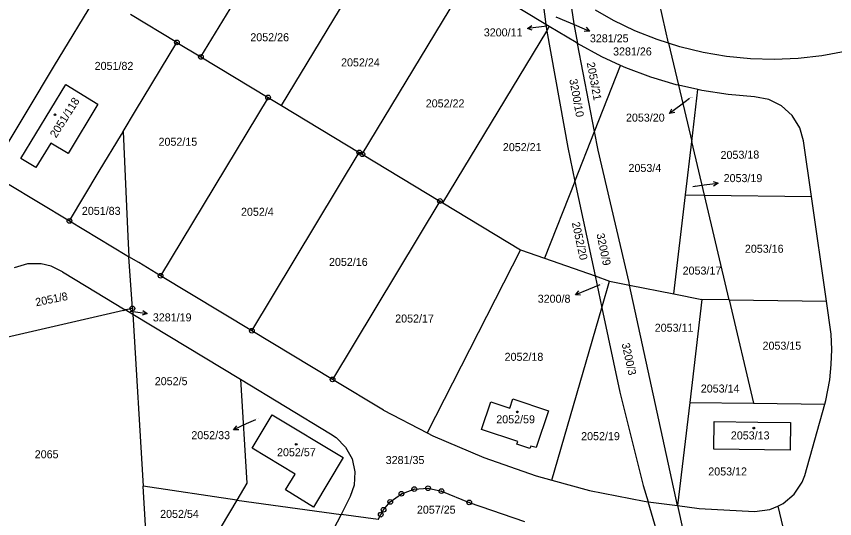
# Model space of a CAD drawing. Extents: x -736345 to -729997, y -1130177 to -1122501.
# Drawn here: x -732764.1 to -732590.4, y -1128261.6 to -1128155 of the extents above; entities that cross this region are included whole.
import ezdxf

# ---------------------------------------------------------------- set-up
doc = ezdxf.new("R2010")
doc.units = 0
for name, color, linetype in [('Vrstva 1', 7, 'Continuous'), ('Vrstva 16', 7, 'Continuous'), ('Vrstva 18', 7, 'Continuous'), ('Vrstva 19', 7, 'Continuous'), ('Vrstva 25', 7, 'Continuous')]:
    doc.layers.add(name, color=color, linetype=linetype)

msp = doc.modelspace()

# ---------------------------------------------------------------- linework, layer by layer
at = {"layer": 'Vrstva 1'}
for points in [[(-732625.68, -1128160.67), (-732628.88, -1128146.43)], [(-732707.82, -1128173.92), (-732692.73, -1128148.88)], [(-732690.69, -1128184.24), (-732669.01, -1128148.27)], [(-732651.72, -1128156.69), (-732665.79, -1128148.19)], [(-732652.84, -1128147.84), (-732651.72, -1128156.69)], [(-732756.05, -1128165.45), (-732746.9, -1128150.36)], [(-732724.95, -1128163.59), (-732716.45, -1128149.49)], [(-732646.73, -1128150.35), (-732645.77, -1128156.58)], [(-732637.38, -1128155.84), (-732641.18, -1128153.7)], [(-732730.06, -1128160.51), (-732739.91, -1128154.57)], [(-732632.81, -1128158.04), (-732637.38, -1128155.84)], [(-732651.72, -1128156.69), (-732651.54, -1128158.13)], [(-732651, -1128157.14), (-732651.72, -1128156.69)], [(-732651.54, -1128158.13), (-732651, -1128157.14)], [(-732645.31, -1128160.56), (-732651, -1128157.14)], [(-732645.77, -1128156.58), (-732644.98, -1128160.74)], [(-732673.56, -1128194.57), (-732651.54, -1128158.13)], [(-732651.54, -1128158.13), (-732647.08, -1128182.83)], [(-732628.09, -1128159.9), (-732632.81, -1128158.04)], [(-732738.83, -1128175.06), (-732730.06, -1128160.51)], [(-732730.06, -1128160.51), (-732724.95, -1128163.59)], [(-732644.98, -1128160.74), (-732645.31, -1128160.56)], [(-732639.84, -1128163.57), (-732644.98, -1128160.74)], [(-732641.39, -1128179.46), (-732644.98, -1128160.74)], [(-732625.68, -1128160.67), (-732628.09, -1128159.9)], [(-732625.68, -1128160.67), (-732623.57, -1128169.62)], [(-732623.26, -1128161.44), (-732625.68, -1128160.67)], [(-732618.33, -1128162.63), (-732623.26, -1128161.44)], [(-732613.34, -1128163.48), (-732618.33, -1128162.63)], [(-732588.13, -1128162.43), (-732593.12, -1128163.35)], [(-732724.95, -1128163.59), (-732710.7, -1128172.19)], [(-732635.85, -1128165.41), (-732639.84, -1128163.57)], [(-732608.29, -1128163.98), (-732613.34, -1128163.48)], [(-732603.22, -1128164.12), (-732608.29, -1128163.98)], [(-732598.16, -1128163.91), (-732603.22, -1128164.12)], [(-732593.12, -1128163.35), (-732598.16, -1128163.91)], [(-732761.87, -1128175.1), (-732756.05, -1128165.45)], [(-732641.39, -1128179.46), (-732635.85, -1128165.41)], [(-732634.72, -1128165.91), (-732635.85, -1128165.41)], [(-732629.46, -1128167.9), (-732634.72, -1128165.91)], [(-732624.06, -1128169.51), (-732629.46, -1128167.9)], [(-732763.21, -1128185.14), (-732753.65, -1128169.43)], [(-732753.65, -1128169.43), (-732746.82, -1128173.61)], [(-732623.57, -1128169.62), (-732624.06, -1128169.51)], [(-732619.45, -1128170.54), (-732623.57, -1128169.62)], [(-732623.57, -1128169.62), (-732620.75, -1128181.57)], [(-732620.75, -1128181.57), (-732619.45, -1128170.54)], [(-732618.57, -1128170.74), (-732619.45, -1128170.54)], [(-732613.01, -1128171.58), (-732618.57, -1128170.74)], [(-732607.4, -1128172.04), (-732613.01, -1128171.58)], [(-732710.7, -1128172.19), (-732733.52, -1128210.05)], [(-732710.7, -1128172.19), (-732707.82, -1128173.92)], [(-732604.38, -1128172.6), (-732607.4, -1128172.04)], [(-732601.65, -1128173.97), (-732604.38, -1128172.6)], [(-732769.79, -1128188.18), (-732761.87, -1128175.1)], [(-732746.82, -1128173.61), (-732753.18, -1128184.11)], [(-732741.48, -1128179.46), (-732738.83, -1128175.06)], [(-732707.82, -1128173.92), (-732691.33, -1128183.86)], [(-732599.4, -1128176.04), (-732601.65, -1128173.97)], [(-732597.8, -1128178.66), (-732599.4, -1128176.04)], [(-732597.01, -1128181.44), (-732597.8, -1128178.66)], [(-732746.55, -1128187.88), (-732741.85, -1128180.09)], [(-732741.85, -1128180.09), (-732741.48, -1128179.46)], [(-732741.48, -1128179.46), (-732740.46, -1128201.69)], [(-732645.55, -1128190.01), (-732641.39, -1128179.46)], [(-732640.63, -1128183.42), (-732641.39, -1128179.46)], [(-732756.84, -1128181.91), (-732759.99, -1128187.09)], [(-732753.18, -1128184.11), (-732756.84, -1128181.91)], [(-732622.08, -1128192.9), (-732620.75, -1128181.57)], [(-732618.06, -1128192.94), (-732620.75, -1128181.57)], [(-732595.34, -1128193.19), (-732597.01, -1128181.44)], [(-732714.15, -1128221.72), (-732691.33, -1128183.86)], [(-732691.33, -1128183.86), (-732690.69, -1128184.24)], [(-732647.08, -1128182.83), (-732645.55, -1128190.01)], [(-732634.06, -1128211.48), (-732640.63, -1128183.42)], [(-732759.99, -1128187.09), (-732763.21, -1128185.14)], [(-732690.69, -1128184.24), (-732674.21, -1128194.18)], [(-732752.88, -1128198.39), (-732746.55, -1128187.88)], [(-732766.02, -1128190.46), (-732752.88, -1128198.39)], [(-732645.55, -1128190.01), (-732651.98, -1128206.3)], [(-732645.55, -1128190.01), (-732641.28, -1128210.08)], [(-732674.21, -1128194.18), (-732697.02, -1128232.05)], [(-732674.21, -1128194.18), (-732673.56, -1128194.57)], [(-732624.55, -1128213.91), (-732622.08, -1128192.9)], [(-732622.08, -1128192.9), (-732618.06, -1128192.94)], [(-732612.81, -1128215.18), (-732618.06, -1128192.94)], [(-732618.06, -1128192.94), (-732595.34, -1128193.19)], [(-732592.14, -1128215.41), (-732595.34, -1128193.19)], [(-732673.56, -1128194.57), (-732657.07, -1128204.51)], [(-732752.88, -1128198.39), (-732740.7, -1128205.73)], [(-732740.46, -1128201.69), (-732740.26, -1128206)], [(-732657.07, -1128204.51), (-732676.92, -1128243.36)], [(-732657.07, -1128204.51), (-732651.98, -1128206.3)], [(-732740.7, -1128205.73), (-732740.26, -1128206)], [(-732738.17, -1128207.26), (-732740.26, -1128206)], [(-732739.51, -1128216.99), (-732740.26, -1128206)], [(-732651.98, -1128206.3), (-732641.28, -1128210.08)], [(-732761.79, -1128207.54), (-732764.6, -1128208.37)], [(-732758.87, -1128207.51), (-732761.79, -1128207.54)], [(-732756.73, -1128208.02), (-732758.87, -1128207.51)], [(-732754.33, -1128209.22), (-732756.73, -1128208.02)], [(-732733.52, -1128210.05), (-732738.17, -1128207.26)], [(-732754.33, -1128209.22), (-732749.32, -1128212.24)], [(-732714.15, -1128221.72), (-732733.52, -1128210.05)], [(-732641.28, -1128210.08), (-732638.21, -1128211.17)], [(-732641.28, -1128210.08), (-732639.85, -1128216.82)], [(-732639.85, -1128216.82), (-732638.21, -1128211.17)], [(-732638.21, -1128211.17), (-732633.94, -1128212.03)], [(-732633.94, -1128212.03), (-732634.06, -1128211.48)], [(-732749.32, -1128212.24), (-732741.37, -1128217.05)], [(-732623.74, -1128258.83), (-732633.94, -1128212.03)], [(-732633.94, -1128212.03), (-732624.55, -1128213.91)], [(-732624.55, -1128213.91), (-732618.59, -1128215.11)], [(-732618.59, -1128215.11), (-732621.16, -1128236.96)], [(-732612.81, -1128215.18), (-732618.59, -1128215.11)], [(-732612.81, -1128215.18), (-732592.14, -1128215.41)], [(-732612.81, -1128215.18), (-732607.62, -1128237.12)], [(-732650.48, -1128253.42), (-732639.85, -1128216.82)], [(-732639.85, -1128216.82), (-732636.04, -1128234.74)], [(-732591.14, -1128222.45), (-732592.14, -1128215.41)], [(-732741.39, -1128217.42), (-732785.66, -1128227.64)], [(-732741.39, -1128217.42), (-732740.94, -1128217.31)], [(-732741.37, -1128217.05), (-732740.94, -1128217.31)], [(-732739.51, -1128216.99), (-732740.94, -1128217.31)], [(-732740.94, -1128217.31), (-732739.44, -1128218.21)], [(-732739.51, -1128216.99), (-732739.44, -1128218.21)], [(-732739.44, -1128218.21), (-732737.22, -1128254.69)], [(-732739.44, -1128218.21), (-732716.57, -1128232)], [(-732697.02, -1128232.05), (-732714.15, -1128221.72)], [(-732591.01, -1128225.68), (-732591.14, -1128222.45)], [(-732591.11, -1128228.9), (-732591.01, -1128225.68)], [(-732591.43, -1128232.11), (-732591.11, -1128228.9)], [(-732716.57, -1128232), (-732697.43, -1128243.56)], [(-732716.57, -1128232), (-732715.21, -1128254.1)], [(-732686.16, -1128238.59), (-732697.02, -1128232.05)], [(-732592.25, -1128236.5), (-732591.43, -1128232.11)], [(-732636.04, -1128234.74), (-732631.03, -1128254.59)], [(-732665.36, -1128242.71), (-732663.39, -1128236.81)], [(-732663.39, -1128236.81), (-732659.35, -1128238.15)], [(-732659.35, -1128238.15), (-732658.73, -1128236.2)], [(-732658.73, -1128236.2), (-732651.18, -1128238.7)], [(-732621.16, -1128236.96), (-732623.74, -1128258.83)], [(-732621.16, -1128236.96), (-732607.62, -1128237.12)], [(-732607.62, -1128237.12), (-732592.47, -1128237.29)], [(-732596.72, -1128252.45), (-732592.47, -1128237.29)], [(-732592.47, -1128237.29), (-732592.25, -1128236.5)], [(-732686.16, -1128238.59), (-732676.92, -1128243.36)], [(-732651.18, -1128238.7), (-732653.8, -1128246.52)], [(-732714.1, -1128246.65), (-732709.81, -1128239.54)], [(-732709.81, -1128239.54), (-732694.76, -1128248.64)], [(-732616.05, -1128246.85), (-732615.97, -1128240.98)], [(-732615.97, -1128240.98), (-732606.68, -1128241.12)], [(-732606.68, -1128241.12), (-732599.76, -1128241.22)], [(-732599.76, -1128241.22), (-732599.83, -1128247.08)], [(-732657.7, -1128245.24), (-732665.36, -1128242.71)], [(-732697.43, -1128243.56), (-732696.24, -1128244.35)], [(-732696.24, -1128244.35), (-732694.24, -1128246.39)], [(-732676.92, -1128243.36), (-732675.69, -1128243.99)], [(-732675.69, -1128243.99), (-732664.88, -1128248.64)], [(-732694.24, -1128246.39), (-732692.88, -1128248.89)], [(-732657.91, -1128245.81), (-732657.7, -1128245.24)], [(-732655.15, -1128246.73), (-732657.91, -1128245.81)], [(-732654.94, -1128246.19), (-732655.15, -1128246.73)], [(-732653.8, -1128246.52), (-732654.94, -1128246.19)], [(-732704.94, -1128252.14), (-732714.1, -1128246.65)], [(-732605.29, -1128247), (-732616.05, -1128246.85)], [(-732599.83, -1128247.08), (-732605.29, -1128247)], [(-732694.76, -1128248.64), (-732701.05, -1128259.13)], [(-732692.88, -1128248.89), (-732692.27, -1128251.68)], [(-732664.88, -1128248.64), (-732653.77, -1128252.52)], [(-732706.98, -1128255.5), (-732704.94, -1128252.14)], [(-732692.27, -1128251.68), (-732692.44, -1128254.52)], [(-732653.77, -1128252.52), (-732650.48, -1128253.42)], [(-732597.29, -1128253.88), (-732596.72, -1128252.45)], [(-732717.34, -1128257.7), (-732737.22, -1128254.69)], [(-732736.63, -1128264.28), (-732737.22, -1128254.69)], [(-732715.21, -1128254.1), (-732717.34, -1128257.7)], [(-732692.44, -1128254.52), (-732693.26, -1128256.92)], [(-732679.65, -1128255.33), (-732676.74, -1128255.14)], [(-732676.74, -1128255.14), (-732673.89, -1128255.76)], [(-732650.48, -1128253.42), (-732642.42, -1128255.62)], [(-732631.03, -1128254.59), (-732630.01, -1128258.03)], [(-732599, -1128256.42), (-732597.29, -1128253.88)], [(-732701.05, -1128259.13), (-732706.98, -1128255.5)], [(-732684.77, -1128258.03), (-732682.4, -1128256.32)], [(-732682.4, -1128256.32), (-732679.65, -1128255.33)], [(-732673.89, -1128255.76), (-732668, -1128258.14)], [(-732642.42, -1128255.62), (-732630.87, -1128257.92)], [(-732601.34, -1128258.4), (-732599, -1128256.42)], [(-732717.34, -1128257.7), (-732720.64, -1128263.29)], [(-732717.34, -1128257.7), (-732695.2, -1128260.7)], [(-732693.26, -1128256.92), (-732695.2, -1128260.7)], [(-732686.19, -1128259.7), (-732684.77, -1128258.03)], [(-732668, -1128258.14), (-732656.22, -1128262.22)], [(-732630.87, -1128257.92), (-732630.01, -1128258.03)], [(-732627.89, -1128265.26), (-732630.01, -1128258.03)], [(-732630.01, -1128258.03), (-732623.74, -1128258.83)], [(-732602.47, -1128258.92), (-732601.34, -1128258.4)], [(-732686.79, -1128260.75), (-732686.19, -1128259.7)], [(-732623.74, -1128258.83), (-732622.56, -1128264.28)], [(-732623.74, -1128258.83), (-732619.2, -1128259.41)], [(-732619.2, -1128259.41), (-732607.44, -1128260.08)], [(-732607.44, -1128260.08), (-732604.14, -1128259.65)], [(-732604.14, -1128259.65), (-732602.47, -1128258.92)], [(-732602.47, -1128258.92), (-732598.38, -1128276.23)], [(-732695.2, -1128260.7), (-732696.89, -1128263.97)], [(-732687.31, -1128261.76), (-732695.2, -1128260.7)], [(-732687.31, -1128261.76), (-732686.79, -1128260.75)]]:
    msp.add_lwpolyline(points, dxfattribs=at)
at = {"layer": 'Vrstva 16'}
for points in [[(-732649.58, -1128155.09), (-732645.21, -1128156.93)], [(-732651.54, -1128157.09), (-732652.66, -1128157.21)], [(-732621.23, -1128172.42), (-732623.06, -1128173.81)], [(-732620.54, -1128191.07), (-732618.14, -1128190.76)], [(-732640.29, -1128212), (-732642.67, -1128212.95)], [(-732739.99, -1128217.56), (-732739.35, -1128217.64)], [(-732713.35, -1128240.61), (-732715.32, -1128241.5)]]:
    msp.add_lwpolyline(points, dxfattribs=at)
at = {"layer": 'Vrstva 25'}
for points in [[(-732654.594, -1128157.923), (-732655.642, -1128157.533), (-732654.702, -1128156.929)], [(-732652.66, -1128157.21), (-732655.642, -1128157.533)], [(-732645.21, -1128156.93), (-732642.447, -1128158.097)], [(-732643.174, -1128157.247), (-732642.447, -1128158.097), (-732643.563, -1128158.168)], [(-732623.06, -1128173.81), (-732625.449, -1128175.623)], [(-732624.35, -1128175.417), (-732625.449, -1128175.623), (-732624.955, -1128174.62)], [(-732618.14, -1128190.76), (-732615.165, -1128190.374)], [(-732616.222, -1128190.007), (-732615.165, -1128190.374), (-732616.093, -1128190.998)], [(-732642.67, -1128212.95), (-732645.455, -1128214.064)], [(-732644.341, -1128214.156), (-732645.455, -1128214.064), (-732644.712, -1128213.228)], [(-732739.35, -1128217.64), (-732736.375, -1128218.026)], [(-732737.303, -1128217.402), (-732736.375, -1128218.026), (-732737.432, -1128218.393)], [(-732715.32, -1128241.5), (-732718.056, -1128242.729)], [(-732716.939, -1128242.775), (-732718.056, -1128242.729), (-732717.349, -1128241.863)]]:
    msp.add_lwpolyline(points, dxfattribs=at)
for centre, radius in [((-732730.06, -1128160.51), 0.5), ((-732730.06, -1128160.51), 0.032), ((-732724.95, -1128163.59), 0.5), ((-732724.95, -1128163.59), 0.032), ((-732710.7, -1128172.19), 0.5), ((-732710.7, -1128172.19), 0.032), ((-732755.96, -1128175.88), 0.175), ((-732691.33, -1128183.86), 0.5), ((-732691.33, -1128183.86), 0.032), ((-732690.69, -1128184.24), 0.5), ((-732690.69, -1128184.24), 0.032), ((-732674.21, -1128194.18), 0.5), ((-732674.21, -1128194.18), 0.032), ((-732752.88, -1128198.39), 0.5), ((-732752.88, -1128198.39), 0.032), ((-732733.52, -1128210.05), 0.5), ((-732733.52, -1128210.05), 0.032), ((-732739.51, -1128216.99), 0.5), ((-732739.51, -1128216.99), 0.032), ((-732714.15, -1128221.72), 0.5), ((-732714.15, -1128221.72), 0.032), ((-732697.02, -1128232.05), 0.5), ((-732697.02, -1128232.05), 0.032), ((-732657.77, -1128238.93), 0.175), ((-732607.57, -1128242.39), 0.175), ((-732704.72, -1128245.82), 0.175), ((-732679.65, -1128255.33), 0.5), ((-732676.74, -1128255.14), 0.5), ((-732676.74, -1128255.14), 0.032), ((-732682.4, -1128256.32), 0.5), ((-732682.4, -1128256.32), 0.032), ((-732679.65, -1128255.33), 0.032), ((-732673.89, -1128255.76), 0.5), ((-732673.89, -1128255.76), 0.032), ((-732684.77, -1128258.03), 0.5), ((-732684.77, -1128258.03), 0.032), ((-732668, -1128258.14), 0.5), ((-732668, -1128258.14), 0.032), ((-732686.79, -1128260.75), 0.5), ((-732686.19, -1128259.7), 0.5), ((-732686.19, -1128259.7), 0.032), ((-732686.79, -1128260.75), 0.032)]:
    msp.add_circle(centre, radius, dxfattribs=at)

# ---------------------------------------------------------------- texts
at = {"layer": 'Vrstva 16'}
for s, p in [('3200/11', (-732664.897, -1128159.24)), ('3281/25', (-732642.37, -1128160.5)), ('2053/20', (-732634.707, -1128177.33)), ('2053/19', (-732613.97, -1128190.17)), ('3200/8', (-732653.447, -1128215.77)), ('3281/19', (-732735.17, -1128219.73)), ('2052/33', (-732726.997, -1128244.73))]:
    msp.add_text(s, height=1.7, dxfattribs=at).set_placement(p)
at = {"layer": 'Vrstva 18'}
for s, height, rotation, p in [('3200/11', 0.1, 277.40221, (-732651.316, -1128157.262)), ('2053/21', 1.7, 280.60223, (-732643.047, -1128164.859)), ('3200/10', 1.7, 280.40223, (-732646.748, -1128168.41)), ('2053/18', 1.7, 0.80001, (-732614.613, -1128185.268)), ('2052/20', 1.7, 282.40225, (-732646.222, -1128198.812)), ('3200/9', 1.7, 282.00224, (-732640.983, -1128201.214)), ('2051/8', 1.7, 11.50009, (-732759.924, -1128216.535)), ('3281/19', 0.1, 41.10033, (-732739.971, -1128217.278)), ('3200/3', 1.7, 282.50225, (-732635.632, -1128224.501))]:
    msp.add_text(s, height=height, rotation=rotation, dxfattribs=at).set_placement(p)
for s, height, p in [('2052/26', 1.7, (-732714.47, -1128160.27)), ('3281/26', 1.7, (-732637.45, -1128163.29)), ('2051/82', 1.7, (-732747.53, -1128166.35)), ('2052/24', 1.7, (-732695.2, -1128165.61)), ('2052/22', 1.7, (-732677.22, -1128174.31)), ('2053/20', 0.1, (-732621.03, -1128172.22)), ('2052/15', 1.7, (-732733.96, -1128182.45)), ('2052/21', 1.7, (-732660.85, -1128183.6)), ('2053/4', 1.7, (-732634.17, -1128188.01)), ('2053/19', 0.1, (-732620.34, -1128190.87)), ('2051/83', 1.7, (-732750.24, -1128197.12)), ('2052/4', 1.7, (-732716.45, -1128197.32)), ('2053/16', 1.7, (-732609.46, -1128205.16)), ('2052/16', 1.7, (-732697.77, -1128207.96)), ('2053/17', 1.7, (-732622.68, -1128209.8)), ('3200/8', 0.1, (-732640.09, -1128211.8)), ('2052/17', 1.7, (-732683.71, -1128219.97)), ('2053/11', 1.7, (-732628.6, -1128221.93)), ('2053/15', 1.7, (-732605.71, -1128225.74)), ('2052/18', 1.7, (-732660.48, -1128228.1)), ('2052/5', 1.7, (-732734.76, -1128233.27)), ('2053/14', 1.7, (-732618.82, -1128234.83)), ('2052/33', 0.1, (-732713.15, -1128240.41)), ('2052/19', 1.7, (-732644.23, -1128244.94)), ('2065', 1.7, (-732760.25, -1128248.78)), ('3281/35', 1.7, (-732685.73, -1128250.01)), ('2053/12', 1.7, (-732617.23, -1128252.43)), ('2052/54', 1.7, (-732733.62, -1128261.44)), ('2057/25', 1.7, (-732679.1, -1128260.54))]:
    msp.add_text(s, height=height, dxfattribs=at).set_placement(p)
at = {"layer": 'Vrstva 19'}
msp.add_text('2051/118', height=1.7, rotation=57.60046, dxfattribs=at).set_placement((-732755.715, -1128180.916))
for s, p in [('2052/59', (-732662.248, -1128241.36)), ('2053/13', (-732612.438, -1128244.78)), ('2052/57', (-732708.798, -1128248.35))]:
    msp.add_text(s, height=1.7, dxfattribs=at).set_placement(p)

doc.saveas('drawing.dxf')
